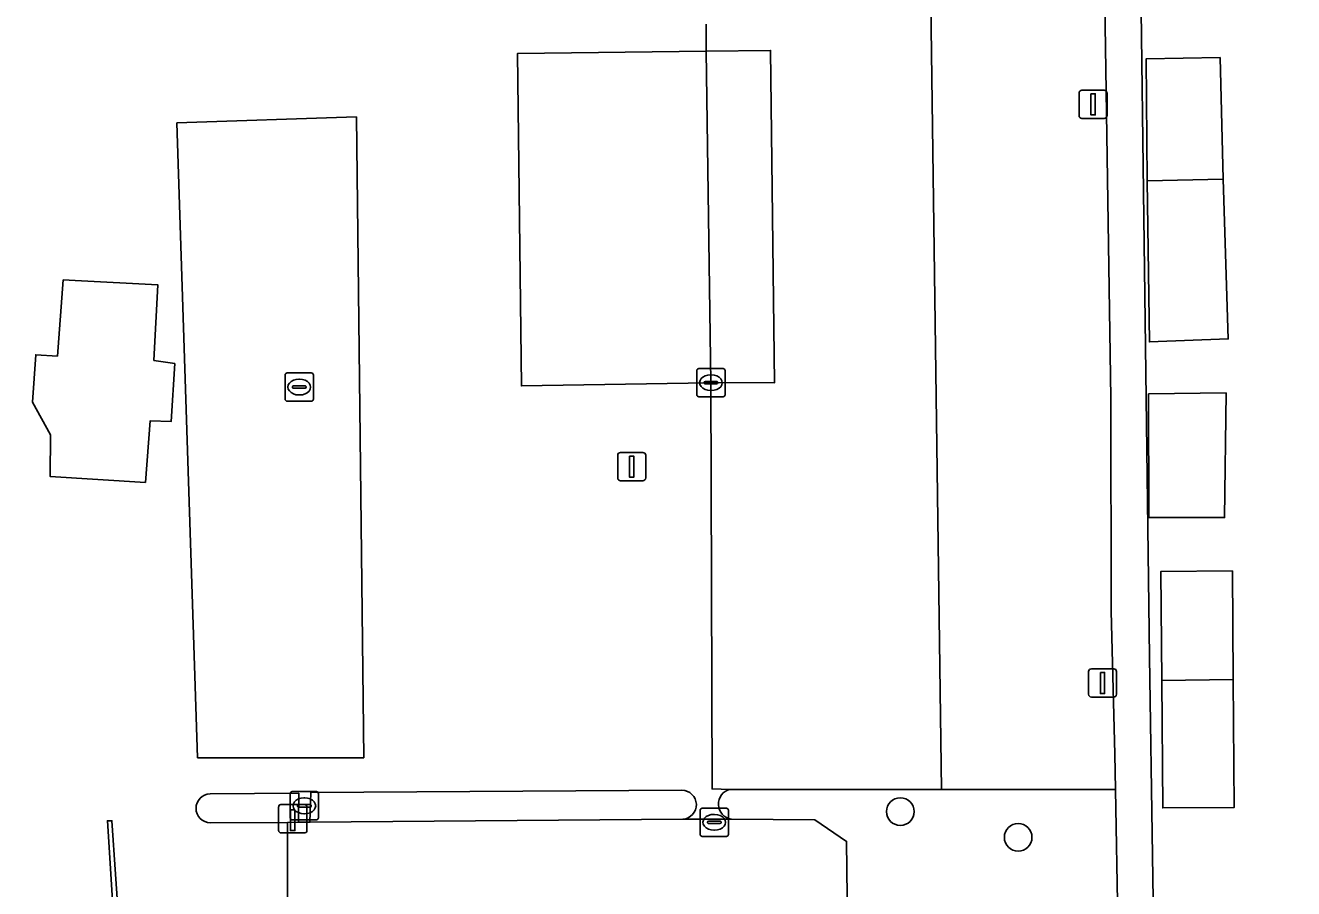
# Model space of a CAD drawing. Extents: x 161087 to 161926, y 382572 to 383873.
# Drawn here: x 161616.46 to 161661.33, y 383460.31 to 383490.84 of the extents above; entities that cross this region are included whole.
import ezdxf

# ---------------------------------------------------------------- set-up
doc = ezdxf.new("R2010")
doc.units = 0
for name, color, linetype in [('IMGEO_Berm_groen', 7, 'Continuous'), ('IMGEO_Boom', 7, 'Continuous'), ('IMGEO_Erf', 7, 'Continuous'), ('IMGEO_Groenvoorziening', 7, 'Continuous'), ('IMGEO_Hek', 7, 'Continuous'), ('IMGEO_Kolk', 7, 'Continuous'), ('IMGEO_Laadpaal', 7, 'Continuous'), ('IMGEO_Lichtmast', 7, 'Continuous'), ('IMGEO_Muur', 7, 'Continuous'), ('IMGEO_Pand', 7, 'Continuous'), ('IMGEO_Parkeervlak_gesloten', 7, 'Continuous'), ('IMGEO_Parkeervlak_open', 7, 'Continuous'), ('IMGEO_Rijbaan_lokaal_gesloten', 7, 'Continuous'), ('IMGEO_Rijbaan_lokaal_open', 7, 'Continuous'), ('IMGEO_Voetpad_open', 7, 'Continuous')]:
    doc.layers.add(name, color=color, linetype=linetype)

msp = doc.modelspace()

# ---------------------------------------------------------------- linework, layer by layer
at = {"layer": 'IMGEO_Berm_groen'}
msp.add_lwpolyline([(161639.687, 383463.795), (161626.562, 383463.711), (161626.526, 383462.663), (161639.719, 383462.768)], dxfattribs=at)
msp.add_arc((161639.682, 383463.281), 0.514, 274.1028, 89.4666, dxfattribs=at)
at = {"layer": 'IMGEO_Boom'}
for centre in [(161647.413, 383463.04), (161651.582, 383462.129)]:
    msp.add_circle(centre, 0.489, dxfattribs=at)
at = {"layer": 'IMGEO_Erf'}
msp.add_lwpolyline([(161665.197, 383522.388), (161655.549, 383521.539), (161656.228, 383468.512), (161656.55, 383447.435), (161656.677, 383447.437), (161659.292, 383447.485), (161659.455, 383443.097), (161669.267, 383444.261)], dxfattribs=at)
for points in [[(161659.013, 383479.753), (161656.225, 383479.648), (161656.146, 383485.347), (161656.107, 383489.658), (161658.725, 383489.707), (161658.835, 383485.401)], [(161658.939, 383477.854), (161658.883, 383473.438), (161656.211, 383473.436), (161656.195, 383477.811)], [(161659.225, 383463.187), (161656.696, 383463.169), (161656.662, 383467.67), (161656.634, 383471.531), (161659.163, 383471.55), (161659.191, 383467.709)]]:
    msp.add_lwpolyline(points, close=True, dxfattribs=at)
at = {"layer": 'IMGEO_Groenvoorziening'}
for points in [[(161655.027, 383463.821), (161648.872, 383463.823), (161641.394, 383463.826)], [(161641.438, 383462.773), (161644.391, 383462.747), (161645.51, 383461.985), (161645.568, 383457.09), (161645.593, 383454.993), (161646.18, 383454.413), (161655.195, 383454.536), (161655.027, 383463.821)], [(161626.127, 383463.686), (161622.994, 383463.662)], [(161622.996, 383462.644), (161625.736, 383462.659), (161626.123, 383462.661), (161626.127, 383463.686)]]:
    msp.add_lwpolyline(points, dxfattribs=at)
for centre, radius, start, end in [((161641.51, 383463.303), 0.535, 102.4928, 262.2927), ((161623.003, 383463.153), 0.509, 91.0202, 269.2049)]:
    msp.add_arc(centre, radius, start, end, dxfattribs=at)
at = {"layer": 'IMGEO_Hek'}
msp.add_lwpolyline([(161654.357, 383510.971), (161654.861, 383477.669), (161654.872, 383470.127), (161655.005, 383465.074)], dxfattribs=at)
at = {"layer": 'IMGEO_Kolk'}
for p, q in [((161640.212, 383477.782), (161640.212, 383478.634)), ((161640.287, 383478.708), (161641.139, 383478.708)), ((161641.213, 383478.634), (161641.213, 383477.782)), ((161625.645, 383477.626), (161625.645, 383478.478)), ((161625.72, 383478.552), (161626.572, 383478.552)), ((161626.133, 383478.332), (161626.158, 383478.332)), ((161626.646, 383478.478), (161626.646, 383477.626)), ((161640.471, 383478.202), (161640.471, 383478.214)), ((161640.909, 383478.165), (161640.511, 383478.165)), ((161640.514, 383478.251), (161640.912, 383478.251)), ((161640.7, 383478.488), (161640.725, 383478.488)), ((161640.955, 383478.214), (161640.955, 383478.202)), ((161625.904, 383478.046), (161625.904, 383478.058)), ((161626.342, 383478.009), (161625.944, 383478.009)), ((161625.947, 383478.095), (161626.345, 383478.095)), ((161626.156, 383477.772), (161626.131, 383477.772)), ((161626.388, 383478.058), (161626.388, 383478.046)), ((161641.139, 383477.708), (161640.287, 383477.708)), ((161640.723, 383477.928), (161640.698, 383477.928)), ((161626.572, 383477.552), (161625.72, 383477.552)), ((161625.826, 383462.818), (161625.826, 383463.67)), ((161625.901, 383463.744), (161626.753, 383463.744)), ((161626.314, 383463.524), (161626.339, 383463.524)), ((161626.827, 383463.67), (161626.827, 383462.818)), ((161626.085, 383463.238), (161626.085, 383463.25)), ((161626.523, 383463.201), (161626.125, 383463.201)), ((161626.128, 383463.287), (161626.526, 383463.287)), ((161626.337, 383462.964), (161626.312, 383462.964)), ((161626.569, 383463.25), (161626.569, 383463.238)), ((161640.33, 383462.234), (161640.33, 383463.086)), ((161640.405, 383463.16), (161641.257, 383463.16)), ((161640.818, 383462.94), (161640.843, 383462.94)), ((161641.331, 383463.086), (161641.331, 383462.234)), ((161626.753, 383462.744), (161625.901, 383462.744)), ((161640.589, 383462.654), (161640.589, 383462.666)), ((161641.027, 383462.617), (161640.629, 383462.617)), ((161640.632, 383462.703), (161641.03, 383462.703)), ((161641.073, 383462.666), (161641.073, 383462.654)), ((161641.257, 383462.16), (161640.405, 383462.16)), ((161640.841, 383462.38), (161640.816, 383462.38))]:
    msp.add_line(p, q, dxfattribs=at)
for points in [[(161640.212, 383477.782), (161640.212, 383478.634)], [(161640.287, 383478.708), (161641.139, 383478.708)], [(161641.213, 383478.634), (161641.213, 383477.782)], [(161625.645, 383477.626), (161625.645, 383478.478)], [(161625.72, 383478.552), (161626.572, 383478.552)], [(161626.646, 383478.478), (161626.646, 383477.626)], [(161641.139, 383477.708), (161640.287, 383477.708)], [(161626.572, 383477.552), (161625.72, 383477.552)], [(161625.826, 383462.818), (161625.826, 383463.67)], [(161625.901, 383463.744), (161626.753, 383463.744)], [(161626.827, 383463.67), (161626.827, 383462.818)], [(161640.33, 383462.234), (161640.33, 383463.086)], [(161640.405, 383463.16), (161641.257, 383463.16)], [(161641.331, 383463.086), (161641.331, 383462.234)], [(161626.753, 383462.744), (161625.901, 383462.744)], [(161641.257, 383462.16), (161640.405, 383462.16)]]:
    msp.add_lwpolyline(points, dxfattribs=at)
for centre, radius, start, end in [((161640.289, 383478.632), 0.0765, 91.552, 178.448), ((161640.289, 383478.632), 0.0765, 91.552, 178.448), ((161641.137, 383478.632), 0.0765, 1.552, 88.448), ((161641.137, 383478.632), 0.0765, 1.552, 88.448), ((161625.722, 383478.476), 0.0765, 91.552, 178.448), ((161625.722, 383478.476), 0.0765, 91.552, 178.448), ((161626.57, 383478.476), 0.0765, 1.552, 88.448), ((161626.57, 383478.476), 0.0765, 1.552, 88.448), ((161640.511, 383478.211), 0.0403, 85.8775, 175.7526), ((161640.508, 383478.201), 0.0366, 178.938, 274.7102), ((161640.912, 383478.208), 0.043, 264.8664, 352.4533), ((161640.916, 383478.213), 0.0386, 1.7309, 96.639), ((161625.944, 383478.055), 0.0403, 85.8775, 175.7526), ((161625.941, 383478.045), 0.0366, 178.938, 274.7102), ((161626.345, 383478.052), 0.043, 264.8664, 352.4533), ((161626.349, 383478.057), 0.0386, 1.7309, 96.639), ((161640.289, 383477.784), 0.0765, 181.552, 268.448), ((161640.289, 383477.784), 0.0765, 181.552, 268.448), ((161641.137, 383477.784), 0.0765, 271.552, 358.448), ((161641.137, 383477.784), 0.0765, 271.552, 358.448), ((161625.722, 383477.628), 0.0765, 181.552, 268.448), ((161625.722, 383477.628), 0.0765, 181.552, 268.448), ((161626.57, 383477.628), 0.0765, 271.552, 358.448), ((161626.57, 383477.628), 0.0765, 271.552, 358.448), ((161625.903, 383463.668), 0.0765, 91.552, 178.448), ((161625.903, 383463.668), 0.0765, 91.552, 178.448), ((161626.751, 383463.668), 0.0765, 1.552, 88.448), ((161626.751, 383463.668), 0.0765, 1.552, 88.448), ((161626.125, 383463.247), 0.0403, 85.8775, 175.7526), ((161626.122, 383463.237), 0.0366, 178.938, 274.7102), ((161626.526, 383463.244), 0.043, 264.8664, 352.4533), ((161626.53, 383463.249), 0.0386, 1.7309, 96.639), ((161640.407, 383463.084), 0.0765, 91.552, 178.448), ((161640.407, 383463.084), 0.0765, 91.552, 178.448), ((161641.255, 383463.084), 0.0765, 1.552, 88.448), ((161641.255, 383463.084), 0.0765, 1.552, 88.448), ((161625.903, 383462.82), 0.0765, 181.552, 268.448), ((161625.903, 383462.82), 0.0765, 181.552, 268.448), ((161626.751, 383462.82), 0.0765, 271.552, 358.448), ((161626.751, 383462.82), 0.0765, 271.552, 358.448), ((161640.629, 383462.663), 0.0403, 85.8775, 175.7526), ((161640.626, 383462.653), 0.0366, 178.938, 274.7102), ((161641.03, 383462.66), 0.043, 264.8664, 352.4533), ((161641.034, 383462.665), 0.0386, 1.7309, 96.639), ((161640.407, 383462.236), 0.0765, 181.552, 268.448), ((161640.407, 383462.236), 0.0765, 181.552, 268.448), ((161641.255, 383462.236), 0.0765, 271.552, 358.448), ((161641.255, 383462.236), 0.0765, 271.552, 358.448)]:
    msp.add_arc(centre, radius, start, end, dxfattribs=at)
for centre, major_axis, ratio, start_param, end_param in [((161626.132, 383478.052), (-0.387, 0.002), 0.722429, 4.712389, 7.853982), ((161626.157, 383478.052), (-0.39, 0.002), 0.717154, 1.570796, 4.712389), ((161640.699, 383478.208), (-0.387, 0.002), 0.722429, 4.712389, 7.853982), ((161640.724, 383478.208), (-0.39, 0.002), 0.717154, 1.570796, 4.712389), ((161626.313, 383463.244), (-0.387, 0.002), 0.722429, 4.712389, 7.853982), ((161626.338, 383463.244), (-0.39, 0.002), 0.717154, 1.570796, 4.712389), ((161640.817, 383462.66), (-0.387, 0.002), 0.722429, 4.712389, 7.853982), ((161640.842, 383462.66), (-0.39, 0.002), 0.717154, 1.570796, 4.712389)]:
    msp.add_ellipse(centre, major_axis=major_axis, ratio=ratio, start_param=start_param, end_param=end_param, dxfattribs=at)
at = {"layer": 'IMGEO_Laadpaal'}
for p, q in [((161625.418, 383463.203), (161625.418, 383462.362)), ((161625.418, 383463.203), (161625.418, 383462.362)), ((161626.334, 383463.287), (161625.493, 383463.287)), ((161626.334, 383463.287), (161625.493, 383463.287)), ((161626.418, 383462.371), (161626.418, 383463.212)), ((161626.418, 383462.371), (161626.418, 383463.212)), ((161625.502, 383462.287), (161626.343, 383462.287)), ((161625.502, 383462.287), (161626.343, 383462.287))]:
    msp.add_line(p, q, dxfattribs=at)
msp.add_lwpolyline([(161625.833, 383463.1), (161625.993, 383463.1), (161625.993, 383462.367), (161625.833, 383462.367), (161625.833, 383463.1)], dxfattribs=at)
for centre, start, end in [((161625.496, 383463.209), 92.4484, 184.2845), ((161625.496, 383463.209), 92.4484, 184.2845), ((161626.34, 383463.209), 2.4484, 94.2845), ((161626.34, 383463.209), 2.4484, 94.2845), ((161625.496, 383462.365), 182.4484, 274.2845), ((161625.496, 383462.365), 182.4484, 274.2845), ((161626.34, 383462.365), 272.4484, 4.2845), ((161626.34, 383462.365), 272.4484, 4.2845)]:
    msp.add_arc(centre, 0.0779, start, end, dxfattribs=at)
at = {"layer": 'IMGEO_Lichtmast'}
for p, q in [((161653.837, 383488.551), (161654.627, 383488.551)), ((161654.627, 383488.551), (161653.837, 383488.551)), ((161653.737, 383487.651), (161653.737, 383488.451)), ((161653.737, 383488.451), (161653.737, 383487.651)), ((161654.727, 383488.451), (161654.727, 383487.651)), ((161654.727, 383487.651), (161654.727, 383488.451)), ((161654.627, 383487.551), (161653.837, 383487.551)), ((161653.837, 383487.551), (161654.627, 383487.551)), ((161637.414, 383474.839), (161637.414, 383475.639)), ((161637.414, 383475.639), (161637.414, 383474.839)), ((161637.514, 383475.739), (161638.304, 383475.739)), ((161638.304, 383475.739), (161637.514, 383475.739)), ((161638.404, 383475.639), (161638.404, 383474.839)), ((161638.404, 383474.839), (161638.404, 383475.639)), ((161638.304, 383474.739), (161637.514, 383474.739)), ((161637.514, 383474.739), (161638.304, 383474.739)), ((161654.072, 383467.188), (161654.072, 383467.988)), ((161654.072, 383467.988), (161654.072, 383467.188)), ((161654.172, 383468.088), (161654.962, 383468.088)), ((161654.962, 383468.088), (161654.172, 383468.088)), ((161655.062, 383467.988), (161655.062, 383467.188)), ((161655.062, 383467.188), (161655.062, 383467.988)), ((161654.962, 383467.088), (161654.172, 383467.088)), ((161654.172, 383467.088), (161654.962, 383467.088))]:
    msp.add_line(p, q, dxfattribs=at)
for points in [[(161654.157, 383488.426), (161654.307, 383488.426), (161654.307, 383487.676), (161654.157, 383487.676), (161654.157, 383488.426)], [(161637.834, 383475.614), (161637.984, 383475.614), (161637.984, 383474.864), (161637.834, 383474.864), (161637.834, 383475.614)], [(161654.492, 383467.963), (161654.642, 383467.963), (161654.642, 383467.213), (161654.492, 383467.213), (161654.492, 383467.963)]]:
    msp.add_lwpolyline(points, dxfattribs=at)
for centre, start, end in [((161653.837, 383488.451), 90, 180), ((161653.837, 383488.451), 90, 180), ((161654.627, 383488.451), 0, 90), ((161654.627, 383488.451), 360, 90), ((161653.837, 383487.651), 180, 270), ((161653.837, 383487.651), 180, 270), ((161654.627, 383487.651), 270, 0), ((161654.627, 383487.651), 270, 0), ((161637.514, 383475.639), 90, 180), ((161637.514, 383475.639), 90, 180), ((161638.304, 383475.639), 0, 90), ((161638.304, 383475.639), 360, 90), ((161637.514, 383474.839), 180, 270), ((161637.514, 383474.839), 180, 270), ((161638.304, 383474.839), 270, 0), ((161638.304, 383474.839), 270, 0), ((161654.172, 383467.988), 90, 180), ((161654.172, 383467.988), 90, 180), ((161654.962, 383467.988), 0, 90), ((161654.962, 383467.988), 360, 90), ((161654.172, 383467.188), 180, 270), ((161654.172, 383467.188), 180, 270), ((161654.962, 383467.188), 270, 0), ((161654.962, 383467.188), 270, 0)]:
    msp.add_arc(centre, 0.1, start, end, dxfattribs=at)
at = {"layer": 'IMGEO_Muur'}
for points in [[(161655.027, 383463.821), (161655.005, 383465.074)], [(161655.195, 383454.536), (161655.027, 383463.821)]]:
    msp.add_lwpolyline(points, dxfattribs=at)
at = {"layer": 'IMGEO_Pand'}
for points in [[(161656.146, 383485.347), (161658.835, 383485.401), (161658.725, 383489.707), (161656.107, 383489.658)], [(161658.835, 383485.401), (161656.146, 383485.347), (161656.225, 383479.648), (161659.013, 383479.753)], [(161658.939, 383477.854), (161656.195, 383477.811), (161656.211, 383473.436), (161658.883, 383473.438)], [(161659.191, 383467.709), (161659.163, 383471.55), (161656.634, 383471.531), (161656.662, 383467.67)], [(161659.191, 383467.709), (161656.662, 383467.67), (161656.696, 383463.169), (161659.225, 383463.187)]]:
    msp.add_lwpolyline(points, close=True, dxfattribs=at)
at = {"layer": 'IMGEO_Parkeervlak_gesloten'}
for points in [[(161654.357, 383510.971), (161654.174, 383523.032), (161653.82, 383546.378), (161647.749, 383546.3), (161648.872, 383463.823), (161655.027, 383463.821), (161655.005, 383465.074), (161654.872, 383470.127), (161654.861, 383477.669)], [(161640.548, 383489.929), (161640.713, 383478.208), (161642.961, 383478.199), (161642.821, 383489.956)]]:
    msp.add_lwpolyline(points, close=True, dxfattribs=at)
at = {"layer": 'IMGEO_Parkeervlak_open'}
for points in [[(161640.548, 383489.929), (161633.869, 383489.849), (161634.008, 383478.093), (161640.639, 383478.207), (161640.713, 383478.208)], [(161621.817, 383487.399), (161622.55, 383464.945), (161628.429, 383464.945), (161628.166, 383487.606)], [(161645.51, 383461.985), (161644.391, 383462.747), (161641.438, 383462.773), (161639.719, 383462.768), (161626.526, 383462.663), (161626.123, 383462.661), (161625.736, 383462.659), (161625.736, 383457.09), (161645.568, 383457.09)]]:
    msp.add_lwpolyline(points, close=True, dxfattribs=at)
at = {"layer": 'IMGEO_Rijbaan_lokaal_gesloten'}
msp.add_lwpolyline([(161640.541, 383490.884), (161640.548, 383489.929), (161642.821, 383489.956), (161642.961, 383478.199), (161640.713, 383478.208), (161640.75, 383463.842), (161641.394, 383463.826), (161648.872, 383463.823), (161647.749, 383546.3)], dxfattribs=at)
msp.add_lwpolyline([(161621.74, 383478.882), (161621.007, 383478.993), (161621.142, 383481.668), (161618.214, 383481.819), (161617.799, 383481.842), (161617.591, 383479.149), (161616.826, 383479.196), (161616.712, 383477.517), (161617.343, 383476.359), (161617.33, 383474.895), (161620.705, 383474.679), (161620.874, 383476.863), (161621.614, 383476.832)], close=True, dxfattribs=at)
at = {"layer": 'IMGEO_Rijbaan_lokaal_open'}
for points in [[(161641.394, 383463.826), (161640.75, 383463.842), (161640.713, 383478.208), (161640.639, 383478.207), (161634.008, 383478.093), (161633.869, 383489.849), (161640.548, 383489.929), (161640.541, 383490.884)], [(161622.994, 383463.662), (161626.127, 383463.686), (161626.123, 383462.661), (161626.526, 383462.663), (161626.562, 383463.711), (161639.687, 383463.795)], [(161614.512, 383457.669), (161616.616, 383453.269), (161626.719, 383434.276), (161626.776, 383430.409), (161626.867, 383425.643), (161634.882, 383425.791), (161634.374, 383451.168), (161637.971, 383451.168), (161639.161, 383450.849), (161644.359, 383450.98), (161645.001, 383425.977), (161650.862, 383426.085), (161650.21, 383448.827), (161655.37, 383448.827), (161655.195, 383454.536), (161646.18, 383454.413), (161645.593, 383454.993), (161645.568, 383457.09), (161625.736, 383457.09), (161625.736, 383462.659), (161622.996, 383462.644)], [(161619.907, 383457.05), (161619.519, 383462.715), (161619.361, 383462.715), (161619.718, 383457.067)], [(161619.718, 383457.067), (161619.361, 383462.715), (161619.519, 383462.715), (161619.907, 383457.05)], [(161639.719, 383462.768), (161641.438, 383462.773)]]:
    msp.add_lwpolyline(points, dxfattribs=at)
for points in [[(161621.817, 383487.399), (161628.166, 383487.606), (161628.429, 383464.945), (161622.55, 383464.945)], [(161621.142, 383481.668), (161621.007, 383478.993), (161621.74, 383478.882), (161621.614, 383476.832), (161620.874, 383476.863), (161620.705, 383474.679), (161617.33, 383474.895), (161617.343, 383476.359), (161616.712, 383477.517), (161616.826, 383479.196), (161617.591, 383479.149), (161617.799, 383481.842), (161618.214, 383481.819)]]:
    msp.add_lwpolyline(points, close=True, dxfattribs=at)
for centre, radius, start, end in [((161639.682, 383463.281), 0.514, 274.1028, 89.4666), ((161641.51, 383463.303), 0.535, 102.4928, 262.2927), ((161623.003, 383463.153), 0.509, 91.0202, 269.2049)]:
    msp.add_arc(centre, radius, start, end, dxfattribs=at)
at = {"layer": 'IMGEO_Voetpad_open'}
for points in [[(161669.267, 383444.261), (161659.455, 383443.097), (161656.755, 383442.905), (161656.677, 383447.437), (161656.55, 383447.435), (161656.228, 383468.512), (161655.549, 383521.539), (161665.197, 383522.388)], [(161654.357, 383510.971), (161654.861, 383477.669), (161654.872, 383470.127), (161655.005, 383465.074), (161655.027, 383463.821), (161655.195, 383454.536), (161655.37, 383448.827), (161655.424, 383447.065), (161656.063, 383426.245), (161656.432, 383414.198), (161656.495, 383412.152), (161656.68, 383401.178), (161656.701, 383399.941), (161656.705, 383399.701), (161658.506, 383399.732), (161656.686, 383441.636), (161662.961, 383442.118)]]:
    msp.add_lwpolyline(points, dxfattribs=at)

doc.saveas('drawing.dxf')
